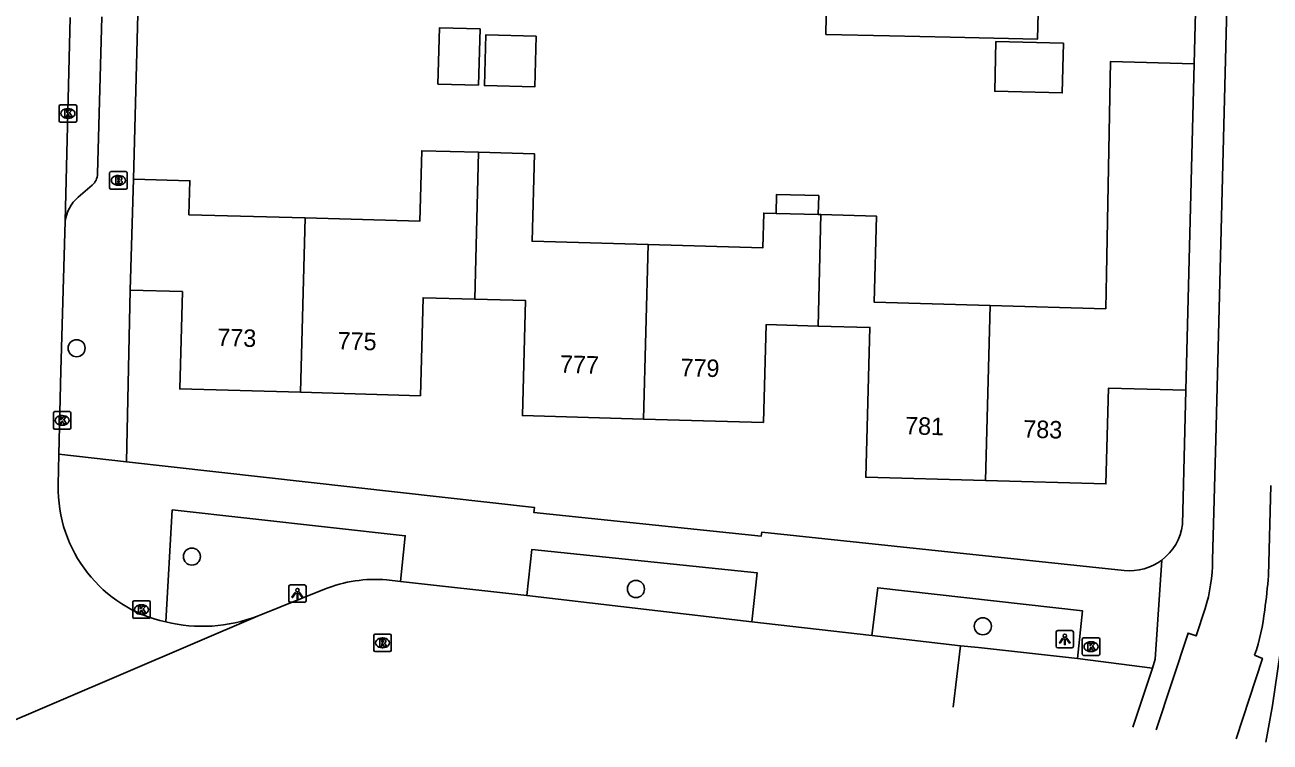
# Model space of a CAD drawing. Extents: x 162082 to 163393, y 388091 to 388632.
# Drawn here: x 162252.1 to 162323.5, y 388140.8 to 388181.9 of the extents above; entities that cross this region are included whole.
import ezdxf

# ---------------------------------------------------------------- set-up
doc = ezdxf.new("R2010")
doc.units = 0
for name, color, linetype in [('IMGEO_Boom', 7, 'Continuous'), ('IMGEO_Brandkraan', 7, 'Continuous'), ('IMGEO_Fietspad_gesloten', 7, 'Continuous'), ('IMGEO_Kolk', 7, 'Continuous'), ('IMGEO_Lichtpunt', 7, 'Continuous'), ('IMGEO_Pand', 7, 'Continuous'), ('IMGEO_Pand_nummerreeks', 7, 'Continuous'), ('IMGEO_Rijbaan_lokaal_open', 7, 'Continuous'), ('IMGEO_Rioolput', 7, 'Continuous'), ('IMGEO_Voetpad_open', 7, 'Continuous')]:
    doc.layers.add(name, color=color, linetype=linetype)

msp = doc.modelspace()

# ---------------------------------------------------------------- linework, layer by layer
at = {"layer": 'IMGEO_Boom'}
for centre in [(162255.101, 388163.373), (162261.706, 388151.442), (162287.15, 388149.588), (162307.025, 388147.451)]:
    msp.add_circle(centre, 0.489, dxfattribs=at)
at = {"layer": 'IMGEO_Brandkraan'}
for p, q in [((162256.993, 388172.556), (162256.993, 388173.408)), ((162257.068, 388173.482), (162257.92, 388173.482)), ((162257.481, 388173.262), (162257.506, 388173.262)), ((162257.994, 388173.408), (162257.994, 388172.556)), ((162257.92, 388172.482), (162257.068, 388172.482)), ((162257.504, 388172.702), (162257.479, 388172.702))]:
    msp.add_line(p, q, dxfattribs=at)
for points in [[(162256.993, 388172.556), (162256.993, 388173.408)], [(162257.068, 388173.482), (162257.92, 388173.482)], [(162257.341, 388173.182), (162257.341, 388172.782), (162257.554, 388172.782)], [(162257.572, 388173.182), (162257.341, 388173.182)], [(162257.52, 388173.101), (162257.466, 388173.101), (162257.466, 388173.025)], [(162257.466, 388173.025), (162257.519, 388173.025)], [(162257.528, 388172.949), (162257.466, 388172.949), (162257.466, 388172.868)], [(162257.994, 388173.408), (162257.994, 388172.556)], [(162257.92, 388172.482), (162257.068, 388172.482)], [(162257.466, 388172.868), (162257.528, 388172.868)]]:
    msp.add_lwpolyline(points, dxfattribs=at)
for centre, radius, start, end in [((162257.07, 388173.406), 0.0765, 91.55205, 178.44795), ((162257.07, 388173.406), 0.0765, 91.55205, 178.44795), ((162257.521, 388173.063), 0.0379, 267.82845, 90.93552), ((162257.529, 388172.908), 0.0404, 269.87594, 90.50774), ((162257.576, 388173.037), 0.145, 59.4692, 91.53667), ((162257.601, 388173.084), 0.0922, 285.51372, 58.15012), ((162257.606, 388172.892), 0.105, 301.31148, 78.98903), ((162257.918, 388173.406), 0.0765, 1.55205, 88.44795), ((162257.918, 388173.406), 0.0765, 1.55205, 88.44795), ((162257.07, 388172.558), 0.0765, 181.55205, 268.44795), ((162257.07, 388172.558), 0.0765, 181.55205, 268.44795), ((162257.56, 388173.033), 0.251, 268.66757, 293.53466), ((162257.918, 388172.558), 0.0765, 271.55205, 358.44795), ((162257.918, 388172.558), 0.0765, 271.55205, 358.44795)]:
    msp.add_arc(centre, radius, start, end, dxfattribs=at)
for centre, major_axis, ratio, start_param, end_param in [((162257.48, 388172.982), (-0.387, 0.002), 0.722429, 4.712389, 7.853982), ((162257.505, 388172.982), (-0.39, 0.002), 0.717154, 1.570796, 4.712389)]:
    msp.add_ellipse(centre, major_axis=major_axis, ratio=ratio, start_param=start_param, end_param=end_param, dxfattribs=at)
at = {"layer": 'IMGEO_Fietspad_gesloten'}
for points in [[(162328.116, 388454.582), (162328.029, 388450.685), (162327.347, 388422.874), (162326.755, 388399.008), (162326.261, 388398.982), (162326.033, 388389.849), (162326.541, 388389.838), (162325.438, 388348.309), (162323.174, 388282.796), (162322.856, 388271.532), (162323.359, 388271.511), (162321.941, 388219.637), (162320.374, 388158.154), (162320.194, 388151.229)], [(162323.536, 388155.513), (162323.386, 388150.35)], [(162319.773, 388148.468), (162319.254, 388146.902), (162318.783, 388147.062), (162316.962, 388141.525)], [(162322.592, 388145.791), (162323.045, 388145.614), (162321.536, 388141.013)]]:
    msp.add_lwpolyline(points, dxfattribs=at)
for centre, radius, start, end in [((162310.169, 388151.345), 10.025, 343.3234, 359.33713), ((162295.5, 388152.314), 27.956, 351.91149, 355.97053), ((162311.598, 388149.635), 11.647, 340.72687, 353.81763)]:
    msp.add_arc(centre, radius, start, end, dxfattribs=at)
at = {"layer": 'IMGEO_Kolk'}
for p, q in [((162254.104, 388176.388), (162254.104, 388177.24)), ((162254.179, 388177.314), (162255.031, 388177.314)), ((162255.105, 388177.24), (162255.105, 388176.388)), ((162254.615, 388176.534), (162254.59, 388176.534)), ((162254.592, 388177.094), (162254.617, 388177.094)), ((162255.031, 388176.314), (162254.179, 388176.314)), ((162253.77, 388158.815), (162253.77, 388159.667)), ((162253.845, 388159.741), (162254.697, 388159.741)), ((162254.258, 388159.521), (162254.283, 388159.521)), ((162254.771, 388159.667), (162254.771, 388158.815)), ((162254.697, 388158.741), (162253.845, 388158.741)), ((162254.281, 388158.961), (162254.256, 388158.961)), ((162258.319, 388147.981), (162258.319, 388148.833)), ((162258.394, 388148.907), (162259.246, 388148.907)), ((162258.807, 388148.687), (162258.832, 388148.687)), ((162259.32, 388148.833), (162259.32, 388147.981)), ((162258.83, 388148.127), (162258.805, 388148.127)), ((162259.246, 388147.907), (162258.394, 388147.907)), ((162312.724, 388145.86), (162312.724, 388146.712)), ((162312.799, 388146.786), (162313.651, 388146.786)), ((162313.212, 388146.566), (162313.237, 388146.566)), ((162313.725, 388146.712), (162313.725, 388145.86)), ((162313.235, 388146.006), (162313.21, 388146.006)), ((162313.651, 388145.786), (162312.799, 388145.786))]:
    msp.add_line(p, q, dxfattribs=at)
for points in [[(162254.104, 388176.388), (162254.104, 388177.24)], [(162254.179, 388177.314), (162255.031, 388177.314)], [(162255.105, 388177.24), (162255.105, 388176.388)], [(162254.425, 388177.014), (162254.548, 388177.014), (162254.548, 388176.863), (162254.678, 388177.014), (162254.842, 388177.014), (162254.696, 388176.863), (162254.849, 388176.614), (162254.697, 388176.614), (162254.612, 388176.778), (162254.548, 388176.711), (162254.548, 388176.614), (162254.425, 388176.614), (162254.425, 388177.014)], [(162255.031, 388176.314), (162254.179, 388176.314)], [(162253.77, 388158.815), (162253.77, 388159.667)], [(162253.845, 388159.741), (162254.697, 388159.741)], [(162254.091, 388159.441), (162254.214, 388159.441), (162254.214, 388159.29), (162254.344, 388159.441), (162254.508, 388159.441), (162254.362, 388159.29), (162254.515, 388159.041), (162254.363, 388159.041), (162254.278, 388159.205), (162254.214, 388159.138), (162254.214, 388159.041), (162254.091, 388159.041), (162254.091, 388159.441)], [(162254.771, 388159.667), (162254.771, 388158.815)], [(162254.697, 388158.741), (162253.845, 388158.741)], [(162258.319, 388147.981), (162258.319, 388148.833)], [(162258.394, 388148.907), (162259.246, 388148.907)], [(162259.32, 388148.833), (162259.32, 388147.981)], [(162258.64, 388148.607), (162258.763, 388148.607), (162258.763, 388148.456), (162258.893, 388148.607), (162259.057, 388148.607), (162258.911, 388148.456), (162259.064, 388148.207), (162258.912, 388148.207), (162258.827, 388148.371), (162258.763, 388148.304), (162258.763, 388148.207), (162258.64, 388148.207), (162258.64, 388148.607)], [(162259.246, 388147.907), (162258.394, 388147.907)], [(162312.724, 388145.86), (162312.724, 388146.712)], [(162312.799, 388146.786), (162313.651, 388146.786)], [(162313.725, 388146.712), (162313.725, 388145.86)], [(162313.045, 388146.486), (162313.168, 388146.486), (162313.168, 388146.335), (162313.298, 388146.486), (162313.462, 388146.486), (162313.316, 388146.335), (162313.469, 388146.086), (162313.317, 388146.086), (162313.232, 388146.25), (162313.168, 388146.183), (162313.168, 388146.086), (162313.045, 388146.086), (162313.045, 388146.486)], [(162313.651, 388145.786), (162312.799, 388145.786)]]:
    msp.add_lwpolyline(points, dxfattribs=at)
for centre, start, end in [((162254.181, 388177.238), 91.55205, 178.44795), ((162254.181, 388177.238), 91.55205, 178.44795), ((162255.029, 388177.238), 1.55205, 88.44795), ((162255.029, 388177.238), 1.55205, 88.44795), ((162254.181, 388176.39), 181.55205, 268.44795), ((162254.181, 388176.39), 181.55205, 268.44795), ((162255.029, 388176.39), 271.55205, 358.44795), ((162255.029, 388176.39), 271.55205, 358.44795), ((162253.847, 388159.665), 91.55205, 178.44795), ((162253.847, 388159.665), 91.55205, 178.44795), ((162254.695, 388159.665), 1.55205, 88.44795), ((162254.695, 388159.665), 1.55205, 88.44795), ((162253.847, 388158.817), 181.55205, 268.44795), ((162253.847, 388158.817), 181.55205, 268.44795), ((162254.695, 388158.817), 271.55205, 358.44795), ((162254.695, 388158.817), 271.55205, 358.44795), ((162258.396, 388148.831), 91.55205, 178.44795), ((162258.396, 388148.831), 91.55205, 178.44795), ((162259.244, 388148.831), 1.55205, 88.44795), ((162259.244, 388148.831), 1.55205, 88.44795), ((162258.396, 388147.983), 181.55205, 268.44795), ((162258.396, 388147.983), 181.55205, 268.44795), ((162259.244, 388147.983), 271.55205, 358.44795), ((162259.244, 388147.983), 271.55205, 358.44795), ((162312.801, 388146.71), 91.55205, 178.44795), ((162312.801, 388146.71), 91.55205, 178.44795), ((162313.649, 388146.71), 1.55205, 88.44795), ((162313.649, 388146.71), 1.55205, 88.44795), ((162312.801, 388145.862), 181.55205, 268.44795), ((162312.801, 388145.862), 181.55205, 268.44795), ((162313.649, 388145.862), 271.55205, 358.44795), ((162313.649, 388145.862), 271.55205, 358.44795)]:
    msp.add_arc(centre, 0.0765, start, end, dxfattribs=at)
for centre, major_axis, ratio, start_param, end_param in [((162254.591, 388176.814), (-0.387, 0.002), 0.722429, 4.712389, 7.853982), ((162254.616, 388176.814), (-0.39, 0.002), 0.717154, 1.570796, 4.712389), ((162254.257, 388159.241), (-0.387, 0.002), 0.722429, 4.712389, 7.853982), ((162254.282, 388159.241), (-0.39, 0.002), 0.717154, 1.570796, 4.712389), ((162258.806, 388148.407), (-0.387, 0.002), 0.722429, 4.712389, 7.853982), ((162258.831, 388148.407), (-0.39, 0.002), 0.717154, 1.570796, 4.712389), ((162313.211, 388146.286), (-0.387, 0.002), 0.722429, 4.712389, 7.853982), ((162313.236, 388146.286), (-0.39, 0.002), 0.717154, 1.570796, 4.712389)]:
    msp.add_ellipse(centre, major_axis=major_axis, ratio=ratio, start_param=start_param, end_param=end_param, dxfattribs=at)
at = {"layer": 'IMGEO_Lichtpunt'}
for p, q in [((162267.253, 388149.724), (162267.253, 388148.917)), ((162267.253, 388149.724), (162267.253, 388148.917)), ((162268.155, 388149.819), (162267.347, 388149.819)), ((162268.155, 388149.819), (162267.347, 388149.819)), ((162268.249, 388148.917), (162268.249, 388149.724)), ((162268.249, 388148.917), (162268.249, 388149.724)), ((162267.347, 388148.823), (162268.155, 388148.823)), ((162267.347, 388148.823), (162268.155, 388148.823)), ((162311.223, 388147.112), (162311.223, 388146.305)), ((162311.223, 388147.112), (162311.223, 388146.305)), ((162312.125, 388147.207), (162311.317, 388147.207)), ((162312.125, 388147.207), (162311.317, 388147.207)), ((162312.219, 388146.305), (162312.219, 388147.112)), ((162312.219, 388146.305), (162312.219, 388147.112)), ((162311.317, 388146.211), (162312.125, 388146.211)), ((162311.317, 388146.211), (162312.125, 388146.211))]:
    msp.add_line(p, q, dxfattribs=at)
for points in [[(162267.627, 388149.388), (162267.666, 388149.36), (162267.478, 388149.098), (162267.44, 388149.125), (162267.627, 388149.388)], [(162267.839, 388149.36), (162267.877, 388149.387), (162268.064, 388149.125), (162268.025, 388149.097), (162267.839, 388149.36)], [(162267.729, 388149.34), (162267.776, 388149.34), (162267.776, 388149.018), (162267.729, 388149.018), (162267.729, 388149.34)], [(162311.597, 388146.776), (162311.636, 388146.748), (162311.448, 388146.486), (162311.41, 388146.513), (162311.597, 388146.776)], [(162311.699, 388146.728), (162311.746, 388146.728), (162311.746, 388146.406), (162311.699, 388146.406), (162311.699, 388146.728)], [(162311.809, 388146.748), (162311.847, 388146.775), (162312.034, 388146.513), (162311.995, 388146.485), (162311.809, 388146.748)]]:
    msp.add_lwpolyline(points, dxfattribs=at)
for centre in [(162267.752, 388149.522), (162311.722, 388146.91)]:
    msp.add_circle(centre, 0.0994, dxfattribs=at)
for centre, start, end in [((162267.347, 388149.724), 90, 180), ((162267.347, 388149.724), 90, 180), ((162268.155, 388149.724), 0, 90), ((162268.155, 388149.724), 0, 90), ((162267.347, 388148.917), 180, 270), ((162267.347, 388148.917), 180, 270), ((162268.155, 388148.917), 270, 0), ((162268.155, 388148.917), 270, 360), ((162311.317, 388147.112), 90, 180), ((162311.317, 388147.112), 90, 180), ((162312.125, 388147.112), 0, 90), ((162312.125, 388147.112), 0, 90), ((162311.317, 388146.305), 180, 270), ((162311.317, 388146.305), 180, 270), ((162312.125, 388146.305), 270, 0), ((162312.125, 388146.305), 270, 360)]:
    msp.add_arc(centre, 0.0946, start, end, dxfattribs=at)
at = {"layer": 'IMGEO_Pand'}
for points in [[(162315.285, 388189.901), (162315.143, 388183.933), (162310.226, 388184.05), (162310.155, 388181.062), (162305.157, 388181.181), (162301.671, 388181.264), (162298.03, 388181.34), (162298.095, 388184.468), (162301.745, 388184.392), (162302.969, 388184.363), (162303.112, 388190.366), (162306.223, 388190.291)], [(162278.135, 388178.435), (162275.807, 388178.498), (162275.895, 388181.723), (162278.223, 388181.659), (162278.135, 388178.435)], [(162281.434, 388181.232), (162281.355, 388178.33), (162278.463, 388178.409), (162278.542, 388181.31), (162281.434, 388181.232)], [(162311.64, 388180.839), (162311.572, 388177.994), (162307.707, 388178.086), (162307.774, 388180.931), (162311.64, 388180.839)], [(162307.451, 388165.815), (162314.066, 388165.63), (162314.121, 388167.621), (162314.343, 388179.797), (162319.131, 388179.663)], [(162319.131, 388179.663), (162318.651, 388160.969)], [(162268.191, 388170.832), (162274.767, 388170.649), (162274.879, 388174.682), (162278.131, 388174.591)], [(162277.91, 388166.178), (162278.131, 388174.591)], [(162278.131, 388174.591), (162281.338, 388174.502), (162281.199, 388169.494), (162287.851, 388169.309)], [(162258.352, 388173.049), (162258.174, 388166.695)], [(162258.352, 388173.049), (162261.593, 388172.958), (162261.538, 388171.018), (162268.191, 388170.832)], [(162295.178, 388171.091), (162295.208, 388172.175), (162297.62, 388172.107), (162297.59, 388171.024)], [(162268.191, 388170.832), (162267.93, 388160.847)], [(162287.851, 388169.309), (162294.42, 388169.126), (162294.476, 388171.111), (162295.178, 388171.091)], [(162295.178, 388171.091), (162297.59, 388171.024)], [(162297.59, 388171.024), (162297.74, 388171.02)], [(162297.598, 388164.642), (162297.74, 388171.02)], [(162297.74, 388171.02), (162300.938, 388170.93), (162300.8, 388166.001), (162307.451, 388165.815)], [(162287.851, 388169.309), (162287.582, 388159.317)], [(162267.93, 388160.847), (162261.009, 388161.04), (162261.164, 388166.612), (162258.174, 388166.695)], [(162277.91, 388166.178), (162274.957, 388166.26), (162274.801, 388160.655), (162267.93, 388160.847)], [(162287.582, 388159.317), (162280.641, 388159.511), (162280.824, 388166.097), (162277.91, 388166.178)], [(162307.184, 388155.797), (162307.451, 388165.815)], [(162297.598, 388164.642), (162294.606, 388164.725), (162294.45, 388159.126), (162287.582, 388159.317)], [(162307.184, 388155.797), (162300.315, 388155.989), (162300.554, 388164.56), (162297.598, 388164.642)], [(162318.651, 388160.969), (162314.235, 388161.093), (162314.082, 388155.605), (162307.184, 388155.797)]]:
    msp.add_lwpolyline(points, dxfattribs=at)
at = {"layer": 'IMGEO_Rijbaan_lokaal_open'}
for points in [[(162254.443, 388170.643), (162254.739, 388182.317)], [(162254.089, 388157.309), (162254.204, 388162.069), (162254.443, 388170.643)], [(162254.046, 388155.542), (162254.089, 388157.309)], [(162273.653, 388150.007), (162272.866, 388150.112)], [(162269.31, 388149.577), (162265.459, 388148.028)], [(162280.895, 388149.211), (162273.653, 388150.007)], [(162293.785, 388147.712), (162280.895, 388149.211)], [(162265.459, 388148.028), (162250.225, 388141.524)], [(162300.673, 388146.932), (162293.785, 388147.712)], [(162305.751, 388146.331), (162300.673, 388146.932)], [(162305.751, 388146.331), (162305.323, 388142.825)], [(162312.449, 388145.599), (162306.783, 388146.243), (162305.751, 388146.331)], [(162316.745, 388145.062), (162312.449, 388145.599)], [(162315.617, 388141.675), (162316.745, 388145.062)]]:
    msp.add_lwpolyline(points, dxfattribs=at)
for centre, radius, start, end in [((162261.898, 388155.369), 7.854, 178.73433, 257.58786), ((162272.239, 388142.193), 7.944, 85.47379, 111.63816), ((162262.299, 388156.382), 8.932, 256.47534, 290.71946)]:
    msp.add_arc(centre, radius, start, end, dxfattribs=at)
at = {"layer": 'IMGEO_Rioolput'}
for p, q in [((162272.129, 388146.077), (162272.129, 388146.929)), ((162272.204, 388147.003), (162273.056, 388147.003)), ((162272.617, 388146.783), (162272.642, 388146.783)), ((162273.13, 388146.929), (162273.13, 388146.077)), ((162273.056, 388146.003), (162272.204, 388146.003)), ((162272.64, 388146.223), (162272.615, 388146.223))]:
    msp.add_line(p, q, dxfattribs=at)
for points in [[(162272.129, 388146.077), (162272.129, 388146.929)], [(162272.204, 388147.003), (162273.056, 388147.003)], [(162272.718, 388146.701), (162272.466, 388146.703), (162272.466, 388146.303)], [(162272.644, 388146.622), (162272.59, 388146.622), (162272.59, 388146.541)], [(162272.59, 388146.541), (162272.642, 388146.541)], [(162273.13, 388146.929), (162273.13, 388146.077)], [(162273.056, 388146.003), (162272.204, 388146.003)], [(162272.466, 388146.303), (162272.59, 388146.303), (162272.59, 388146.465), (162272.601, 388146.465)], [(162272.648, 388146.436), (162272.719, 388146.303), (162272.859, 388146.303), (162272.794, 388146.429)]]:
    msp.add_lwpolyline(points, dxfattribs=at)
for centre, radius, start, end in [((162272.206, 388146.927), 0.0765, 91.55205, 178.44795), ((162272.206, 388146.927), 0.0765, 91.55205, 178.44795), ((162272.626, 388146.73), 0.19, 274.7715, 282.96867), ((162272.65, 388146.526), 0.0964, 77.00612, 93.18647), ((162272.664, 388146.583), 0.0378, 276.66336, 79.67722), ((162272.717, 388146.591), 0.109, 350.36119, 89.41601), ((162272.715, 388146.591), 0.112, 277.58423, 350.98172), ((162273.054, 388146.927), 0.0765, 1.55205, 88.44795), ((162273.054, 388146.927), 0.0765, 1.55205, 88.44795), ((162272.206, 388146.079), 0.0765, 181.55205, 268.44795), ((162272.206, 388146.079), 0.0765, 181.55205, 268.44795), ((162272.6, 388146.412), 0.0533, 26.02933, 88.69889), ((162272.699, 388146.376), 0.108, 29.51342, 73.79051), ((162273.054, 388146.079), 0.0765, 271.55205, 358.44795), ((162273.054, 388146.079), 0.0765, 271.55205, 358.44795)]:
    msp.add_arc(centre, radius, start, end, dxfattribs=at)
for centre, major_axis, ratio, start_param, end_param in [((162272.616, 388146.503), (-0.387, 0.002), 0.722429, 4.712389, 7.853982), ((162272.641, 388146.503), (-0.39, 0.002), 0.717154, 1.570796, 4.712389)]:
    msp.add_ellipse(centre, major_axis=major_axis, ratio=ratio, start_param=start_param, end_param=end_param, dxfattribs=at)
at = {"layer": 'IMGEO_Voetpad_open'}
for points in [[(162260.942, 388270.813), (162260.391, 388250), (162258.352, 388173.049)], [(162321.465, 388268.569), (162320.158, 388219.684), (162319.131, 388179.663)], [(162256.295, 388173.348), (162256.536, 388182.354)], [(162255.189, 388172.014), (162255.991, 388172.707)], [(162258.174, 388166.695), (162257.955, 388156.876)], [(162318.651, 388160.969), (162318.592, 388158.661), (162318.461, 388153.271)], [(162257.955, 388156.876), (162254.089, 388157.309)], [(162257.955, 388156.876), (162281.329, 388154.256), (162281.302, 388153.959), (162294.329, 388152.612), (162294.361, 388152.839), (162315.131, 388150.652)], [(162260.21, 388147.698), (162260.576, 388154.116), (162273.935, 388152.636), (162273.653, 388150.007)], [(162293.785, 388147.712), (162294.103, 388150.504), (162281.191, 388151.853), (162280.895, 388149.211)], [(162317.288, 388151.245), (162316.909, 388145.577), (162316.745, 388145.062)], [(162325.669, 388150.266), (162324.643, 388150.384), (162324.357, 388147.902), (162323.633, 388142.924), (162323.251, 388140.822)], [(162312.449, 388145.599), (162312.745, 388148.328), (162301.008, 388149.662), (162300.673, 388146.932)]]:
    msp.add_lwpolyline(points, dxfattribs=at)
for centre, radius, start, end in [((162255.423, 388173.369), 0.872, 310.63631, 358.61756), ((162256.606, 388170.354), 2.183, 130.4972, 172.39907), ((162315.466, 388153.653), 3.02, 307.1227, 352.7379), ((162315.466, 388153.653), 3.02, 263.63401, 307.10985)]:
    msp.add_arc(centre, radius, start, end, dxfattribs=at)

# ---------------------------------------------------------------- texts
at = {"layer": 'IMGEO_Pand_nummerreeks'}
for s, rotation, p in [('773', 358.40102, (162263.149, 388163.501)), ('775', 358.40102, (162270.045, 388163.308)), ('777', 358.40298, (162282.785, 388161.972)), ('779', 358.40145, (162289.69, 388161.779)), ('781', 358.40227, (162302.562, 388158.447)), ('783', 358.40145, (162309.332, 388158.258))]:
    msp.add_text(s, height=1, rotation=rotation, dxfattribs=at).set_placement(p)

doc.saveas('drawing.dxf')
